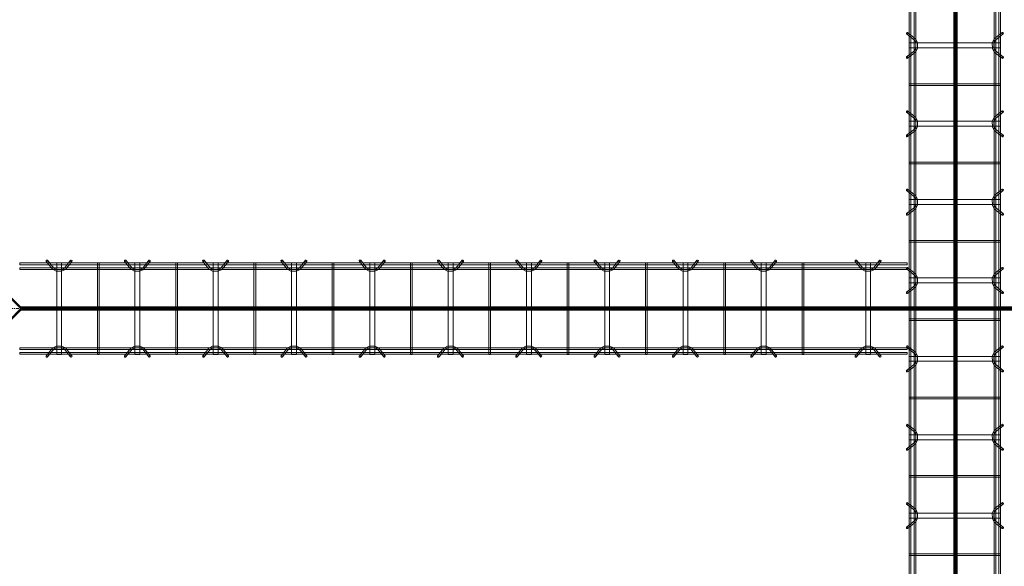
# Model space of a CAD drawing. Header units: inches. Extents: x -4136 to 1945, y -6639 to 12387.
# Tile 330 of 656: x -3134 to -2983, y 10428 to 10511. Entities that reach past the tile are written whole.
import ezdxf

# ---------------------------------------------------------------- set-up
doc = ezdxf.new("R2010")
doc.units = ezdxf.units.IN
doc.header["$MEASUREMENT"] = 0
doc.linetypes.add('Línea de rejilla', pattern=[0.875, 0.5, -0.125, 0.125, -0.125])
for name, color, linetype, lineweight in [('A-FLOR', 7, 'Continuous', 9), ('A-GENM', 7, 'Continuous', 9), ('S-BEAM', 7, 'Continuous', 9), ('S-GRID', 7, 'Continuous', 9)]:
    doc.layers.add(name, color=color, linetype=linetype, lineweight=lineweight)

# ---------------------------------------------------------------- blocks, each defined once
blk = doc.blocks.new('Dowel bar assembly - Dowel bar assembly-669756-SLAB ON GROUND JOINTS')
at = {"layer": 'S-BEAM', "color": 253, "true_color": 0xaaaaaa}
for p, q in [((2175, 1.98), (0, 1.98)), ((0, 1.72), (2175, 1.72)), ((527.87, 1.99), (527.87, -12.01)), ((528.13, 1.99), (527.87, 1.99)), ((527.87, 1.99), (528.13, 1.99)), ((528.13, -12.01), (528.13, 1.99)), ((532.02, 2.23), (532.97, 1.03)), ((533.18, 1.19), (532.23, 2.39)), ((533.62, 1.99), (533.62, -12.01)), ((534.38, 1.99), (533.62, 1.99)), ((533.62, 1.99), (534.38, 1.99)), ((534.38, -12.01), (534.38, 1.99)), ((535.76, 2.39), (534.81, 1.19)), ((535.01, 1.03), (535.96, 2.23)), ((539.87, 1.99), (539.87, -12.01)), ((540.13, 1.99), (539.87, 1.99)), ((539.87, 1.99), (540.13, 1.99)), ((540.13, -12.01), (540.13, 1.99)), ((544.02, 2.23), (544.97, 1.03)), ((545.18, 1.19), (544.23, 2.39)), ((545.62, 1.99), (545.62, -12.01)), ((546.38, 1.99), (545.62, 1.99)), ((545.62, 1.99), (546.38, 1.99)), ((546.38, -12.01), (546.38, 1.99)), ((547.76, 2.39), (546.81, 1.19)), ((547.01, 1.03), (547.96, 2.23)), ((551.87, 1.99), (551.87, -12.01)), ((552.13, 1.99), (551.87, 1.99)), ((551.87, 1.99), (552.13, 1.99)), ((552.13, -12.01), (552.13, 1.99)), ((556.02, 2.23), (556.97, 1.03)), ((557.18, 1.19), (556.23, 2.39)), ((557.62, 1.99), (557.62, -12.01)), ((558.38, 1.99), (557.62, 1.99)), ((557.62, 1.99), (558.38, 1.99)), ((558.38, -12.01), (558.38, 1.99)), ((559.76, 2.39), (558.81, 1.19)), ((559.01, 1.03), (559.96, 2.23)), ((563.87, 1.99), (563.87, -12.01)), ((564.13, 1.99), (563.87, 1.99)), ((563.87, 1.99), (564.13, 1.99)), ((564.13, -12.01), (564.13, 1.99)), ((568.02, 2.23), (568.97, 1.03)), ((569.18, 1.19), (568.23, 2.39)), ((569.62, 1.99), (569.62, -12.01)), ((570.38, 1.99), (569.62, 1.99)), ((569.62, 1.99), (570.38, 1.99)), ((570.38, -12.01), (570.38, 1.99)), ((571.76, 2.39), (570.81, 1.19)), ((571.01, 1.03), (571.96, 2.23)), ((575.87, 1.99), (575.87, -12.01)), ((576.13, 1.99), (575.87, 1.99)), ((575.87, 1.99), (576.13, 1.99)), ((576.13, -12.01), (576.13, 1.99)), ((580.02, 2.23), (580.97, 1.03)), ((581.18, 1.19), (580.23, 2.39)), ((581.62, 1.99), (581.62, -12.01)), ((582.38, 1.99), (581.62, 1.99)), ((581.62, 1.99), (582.38, 1.99)), ((582.38, -12.01), (582.38, 1.99)), ((583.76, 2.39), (582.81, 1.19)), ((583.01, 1.03), (583.96, 2.23)), ((587.87, 1.99), (587.87, -12.01)), ((588.13, 1.99), (587.87, 1.99)), ((587.87, 1.99), (588.13, 1.99)), ((588.13, -12.01), (588.13, 1.99)), ((592.02, 2.23), (592.97, 1.03)), ((593.18, 1.19), (592.23, 2.39)), ((593.62, 1.99), (593.62, -12.01)), ((594.38, 1.99), (593.62, 1.99)), ((593.62, 1.99), (594.38, 1.99)), ((594.38, -12.01), (594.38, 1.99)), ((595.76, 2.39), (594.81, 1.19)), ((595.01, 1.03), (595.96, 2.23)), ((599.87, 1.99), (599.87, -12.01)), ((600.13, 1.99), (599.87, 1.99)), ((599.87, 1.99), (600.13, 1.99)), ((600.13, -12.01), (600.13, 1.99)), ((604.02, 2.23), (604.97, 1.03)), ((605.18, 1.19), (604.23, 2.39)), ((605.62, 1.99), (605.62, -12.01)), ((606.38, 1.99), (605.62, 1.99)), ((605.62, 1.99), (606.38, 1.99)), ((606.38, -12.01), (606.38, 1.99)), ((607.76, 2.39), (606.81, 1.19)), ((607.01, 1.03), (607.96, 2.23)), ((2175, 1.25), (0, 1.25)), ((0, 0.99), (2175, 0.99)), ((2175, -11.01), (0, -11.01)), ((0, -11.27), (2175, -11.27)), ((2175, -11.74), (0, -11.74)), ((0, -12), (2175, -12)), ((528.13, -12.01), (527.87, -12.01)), ((527.87, -12.01), (528.13, -12.01)), ((532.97, -11.05), (532.02, -12.25)), ((532.23, -12.41), (533.18, -11.21)), ((534.38, -12.01), (533.62, -12.01)), ((533.62, -12.01), (534.38, -12.01)), ((534.81, -11.21), (535.76, -12.41)), ((535.96, -12.25), (535.01, -11.05)), ((540.13, -12.01), (539.87, -12.01)), ((539.87, -12.01), (540.13, -12.01)), ((544.97, -11.05), (544.02, -12.25)), ((544.23, -12.41), (545.18, -11.21)), ((546.38, -12.01), (545.62, -12.01)), ((545.62, -12.01), (546.38, -12.01)), ((546.81, -11.21), (547.76, -12.41)), ((547.96, -12.25), (547.01, -11.05)), ((552.13, -12.01), (551.87, -12.01)), ((551.87, -12.01), (552.13, -12.01)), ((556.97, -11.05), (556.02, -12.25)), ((556.23, -12.41), (557.18, -11.21)), ((558.38, -12.01), (557.62, -12.01)), ((557.62, -12.01), (558.38, -12.01)), ((558.81, -11.21), (559.76, -12.41)), ((559.96, -12.25), (559.01, -11.05)), ((564.13, -12.01), (563.87, -12.01)), ((563.87, -12.01), (564.13, -12.01)), ((568.97, -11.05), (568.02, -12.25)), ((568.23, -12.41), (569.18, -11.21)), ((570.38, -12.01), (569.62, -12.01)), ((569.62, -12.01), (570.38, -12.01)), ((570.81, -11.21), (571.76, -12.41)), ((571.96, -12.25), (571.01, -11.05)), ((576.13, -12.01), (575.87, -12.01)), ((575.87, -12.01), (576.13, -12.01)), ((580.97, -11.05), (580.02, -12.25)), ((580.23, -12.41), (581.18, -11.21)), ((582.38, -12.01), (581.62, -12.01)), ((581.62, -12.01), (582.38, -12.01)), ((582.81, -11.21), (583.76, -12.41)), ((583.96, -12.25), (583.01, -11.05)), ((588.13, -12.01), (587.87, -12.01)), ((587.87, -12.01), (588.13, -12.01)), ((592.97, -11.05), (592.02, -12.25)), ((592.23, -12.41), (593.18, -11.21)), ((594.38, -12.01), (593.62, -12.01)), ((593.62, -12.01), (594.38, -12.01)), ((594.81, -11.21), (595.76, -12.41)), ((595.96, -12.25), (595.01, -11.05)), ((600.13, -12.01), (599.87, -12.01)), ((599.87, -12.01), (600.13, -12.01)), ((604.97, -11.05), (604.02, -12.25)), ((604.23, -12.41), (605.18, -11.21)), ((606.38, -12.01), (605.62, -12.01)), ((605.62, -12.01), (606.38, -12.01)), ((606.81, -11.21), (607.76, -12.41)), ((607.96, -12.25), (607.01, -11.05))]:
    blk.add_line(p, q, dxfattribs=at)
at = {"layer": 'S-BEAM', "color": 253, "true_color": 0xaaaaaa, "flags": 128}
for points in [[(532.97, 1.03), (533.53, 0.73), (534.39, 0.72), (534.97, 0.99), (535.01, 1.03)], [(533.18, 1.19), (533.62, 0.97), (534.38, 0.98), (534.81, 1.19)], [(544.97, 1.03), (545.53, 0.73), (546.39, 0.72), (546.97, 0.99), (547.01, 1.03)], [(545.18, 1.19), (545.62, 0.97), (546.38, 0.98), (546.81, 1.19)], [(556.97, 1.03), (557.53, 0.73), (558.39, 0.72), (558.97, 0.99), (559.01, 1.03)], [(557.18, 1.19), (557.62, 0.97), (558.38, 0.98), (558.81, 1.19)], [(568.97, 1.03), (569.53, 0.73), (570.39, 0.72), (570.97, 0.99), (571.01, 1.03)], [(569.18, 1.19), (569.62, 0.97), (570.38, 0.98), (570.81, 1.19)], [(580.97, 1.03), (581.53, 0.73), (582.39, 0.72), (582.97, 0.99), (583.01, 1.03)], [(581.18, 1.19), (581.62, 0.97), (582.38, 0.98), (582.81, 1.19)], [(592.97, 1.03), (593.53, 0.73), (594.39, 0.72), (594.97, 0.99), (595.01, 1.03)], [(593.18, 1.19), (593.62, 0.97), (594.38, 0.98), (594.81, 1.19)], [(604.97, 1.03), (605.53, 0.73), (606.39, 0.72), (606.97, 0.99), (607.01, 1.03)], [(605.18, 1.19), (605.62, 0.97), (606.38, 0.98), (606.81, 1.19)], [(532.97, -11.05), (533.53, -10.75), (534.39, -10.74), (534.97, -11.01), (535.01, -11.05)], [(533.18, -11.21), (533.62, -10.99), (534.38, -11), (534.81, -11.21)], [(544.97, -11.05), (545.53, -10.75), (546.39, -10.74), (546.97, -11.01), (547.01, -11.05)], [(545.18, -11.21), (545.62, -10.99), (546.38, -11), (546.81, -11.21)], [(556.97, -11.05), (557.53, -10.75), (558.39, -10.74), (558.97, -11.01), (559.01, -11.05)], [(557.18, -11.21), (557.62, -10.99), (558.38, -11), (558.81, -11.21)], [(568.97, -11.05), (569.53, -10.75), (570.39, -10.74), (570.97, -11.01), (571.01, -11.05)], [(569.18, -11.21), (569.62, -10.99), (570.38, -11), (570.81, -11.21)], [(580.97, -11.05), (581.53, -10.75), (582.39, -10.74), (582.97, -11.01), (583.01, -11.05)], [(581.18, -11.21), (581.62, -10.99), (582.38, -11), (582.81, -11.21)], [(592.97, -11.05), (593.53, -10.75), (594.39, -10.74), (594.97, -11.01), (595.01, -11.05)], [(593.18, -11.21), (593.62, -10.99), (594.38, -11), (594.81, -11.21)], [(604.97, -11.05), (605.53, -10.75), (606.39, -10.74), (606.97, -11.01), (607.01, -11.05)], [(605.18, -11.21), (605.62, -10.99), (606.38, -11), (606.81, -11.21)]]:
    blk.add_lwpolyline(points, dxfattribs=at)
at = {"layer": 'S-BEAM', "color": 253, "true_color": 0xaaaaaa}
for centre, major_axis, start_param, end_param in [((532.12, 2.31), (0.101, 0.08), 5.709265, 8.850858), ((532.12, 2.31), (0.101, 0.08), 2.567673, 5.709265), ((535.86, 2.31), (-0.101, 0.08), 3.715513, 6.857105), ((535.86, 2.31), (-0.101, 0.08), 0.57392, 3.715513), ((544.12, 2.31), (0.101, 0.08), 5.709265, 8.850858), ((544.12, 2.31), (0.101, 0.08), 2.567673, 5.709265), ((547.86, 2.31), (-0.101, 0.08), 3.715513, 6.857105), ((547.86, 2.31), (-0.101, 0.08), 0.57392, 3.715513), ((556.12, 2.31), (0.101, 0.08), 5.709265, 8.850858), ((556.12, 2.31), (0.101, 0.08), 2.567673, 5.709265), ((559.86, 2.31), (-0.101, 0.08), 3.715513, 6.857105), ((559.86, 2.31), (-0.101, 0.08), 0.57392, 3.715513), ((568.12, 2.31), (0.101, 0.08), 5.709265, 8.850858), ((568.12, 2.31), (0.101, 0.08), 2.567673, 5.709265), ((571.86, 2.31), (-0.101, 0.08), 3.715513, 6.857105), ((571.86, 2.31), (-0.101, 0.08), 0.57392, 3.715513), ((580.12, 2.31), (0.101, 0.08), 5.709265, 8.850858), ((580.12, 2.31), (0.101, 0.08), 2.567673, 5.709265), ((583.86, 2.31), (-0.101, 0.08), 3.715513, 6.857105), ((583.86, 2.31), (-0.101, 0.08), 0.57392, 3.715513), ((592.12, 2.31), (0.101, 0.08), 5.709265, 8.850858), ((592.12, 2.31), (0.101, 0.08), 2.567673, 5.709265), ((595.86, 2.31), (-0.101, 0.08), 3.715513, 6.857105), ((595.86, 2.31), (-0.101, 0.08), 0.57392, 3.715513), ((604.12, 2.31), (0.101, 0.08), 5.709265, 8.850858), ((604.12, 2.31), (0.101, 0.08), 2.567673, 5.709265), ((607.86, 2.31), (-0.101, 0.08), 3.715513, 6.857105), ((607.86, 2.31), (-0.101, 0.08), 0.57392, 3.715513), ((532.12, -12.33), (-0.101, 0.08), 3.715513, 6.857105), ((532.12, -12.33), (-0.101, 0.08), 0.57392, 3.715513), ((535.86, -12.33), (0.101, 0.08), 5.709265, 8.850858), ((535.86, -12.33), (0.101, 0.08), 2.567673, 5.709265), ((544.12, -12.33), (-0.101, 0.08), 3.715513, 6.857105), ((544.12, -12.33), (-0.101, 0.08), 0.57392, 3.715513), ((547.86, -12.33), (0.101, 0.08), 5.709265, 8.850858), ((547.86, -12.33), (0.101, 0.08), 2.567673, 5.709265), ((556.12, -12.33), (-0.101, 0.08), 3.715513, 6.857105), ((556.12, -12.33), (-0.101, 0.08), 0.57392, 3.715513), ((559.86, -12.33), (0.101, 0.08), 5.709265, 8.850858), ((559.86, -12.33), (0.101, 0.08), 2.567673, 5.709265), ((568.12, -12.33), (-0.101, 0.08), 3.715513, 6.857105), ((568.12, -12.33), (-0.101, 0.08), 0.57392, 3.715513), ((571.86, -12.33), (0.101, 0.08), 5.709265, 8.850858), ((571.86, -12.33), (0.101, 0.08), 2.567673, 5.709265), ((580.12, -12.33), (-0.101, 0.08), 3.715513, 6.857105), ((580.12, -12.33), (-0.101, 0.08), 0.57392, 3.715513), ((583.86, -12.33), (0.101, 0.08), 5.709265, 8.850858), ((583.86, -12.33), (0.101, 0.08), 2.567673, 5.709265), ((592.12, -12.33), (-0.101, 0.08), 3.715513, 6.857105), ((592.12, -12.33), (-0.101, 0.08), 0.57392, 3.715513), ((595.86, -12.33), (0.101, 0.08), 5.709265, 8.850858), ((595.86, -12.33), (0.101, 0.08), 2.567673, 5.709265), ((604.12, -12.33), (-0.101, 0.08), 3.715513, 6.857105), ((604.12, -12.33), (-0.101, 0.08), 0.57392, 3.715513), ((607.86, -12.33), (0.101, 0.08), 5.709265, 8.850858), ((607.86, -12.33), (0.101, 0.08), 2.567673, 5.709265)]:
    blk.add_ellipse(centre, major_axis=major_axis, ratio=0.816528, start_param=start_param, end_param=end_param, dxfattribs=at)
blk = doc.blocks.new('Dowel bar assembly - Dowel bar assembly-672828-SLAB ON GROUND JOINTS')
at = {"layer": 'S-BEAM', "color": 253, "true_color": 0xaaaaaa}
for p, q in [((136, 1.98), (0, 1.98)), ((0, 1.98), (0, 1.72)), ((0, 1.72), (0, 1.98)), ((0, 1.72), (136, 1.72)), ((4.02, 2.23), (4.97, 1.03)), ((5.18, 1.19), (4.23, 2.39)), ((5.63, 1.99), (5.63, -12.01)), ((6.38, 1.99), (5.63, 1.99)), ((5.63, 1.99), (6.38, 1.99)), ((6.38, -12.01), (6.38, 1.99)), ((7.76, 2.39), (6.81, 1.19)), ((7.01, 1.03), (7.96, 2.23)), ((11.87, 1.99), (11.87, -12.01)), ((12.13, 1.99), (11.87, 1.99)), ((11.87, 1.99), (12.13, 1.99)), ((12.13, -12.01), (12.13, 1.99)), ((16.02, 2.23), (16.97, 1.03)), ((17.18, 1.19), (16.23, 2.39)), ((17.63, 1.99), (17.63, -12.01)), ((18.38, 1.99), (17.63, 1.99)), ((17.63, 1.99), (18.38, 1.99)), ((18.38, -12.01), (18.38, 1.99)), ((19.76, 2.39), (18.81, 1.19)), ((19.01, 1.03), (19.96, 2.23)), ((23.87, 1.99), (23.87, -12.01)), ((24.13, 1.99), (23.87, 1.99)), ((23.87, 1.99), (24.13, 1.99)), ((24.13, -12.01), (24.13, 1.99)), ((28.02, 2.23), (28.97, 1.03)), ((29.18, 1.19), (28.23, 2.39)), ((29.63, 1.99), (29.63, -12.01)), ((30.38, 1.99), (29.63, 1.99)), ((29.63, 1.99), (30.38, 1.99)), ((30.38, -12.01), (30.38, 1.99)), ((31.76, 2.39), (30.81, 1.19)), ((31.01, 1.03), (31.96, 2.23)), ((35.87, 1.99), (35.87, -12.01)), ((36.13, 1.99), (35.87, 1.99)), ((35.87, 1.99), (36.13, 1.99)), ((36.13, -12.01), (36.13, 1.99)), ((40.02, 2.23), (40.97, 1.03)), ((41.18, 1.19), (40.23, 2.39)), ((41.63, 1.99), (41.63, -12.01)), ((42.38, 1.99), (41.63, 1.99)), ((41.63, 1.99), (42.38, 1.99)), ((42.38, -12.01), (42.38, 1.99)), ((43.76, 2.39), (42.81, 1.19)), ((43.01, 1.03), (43.96, 2.23)), ((47.87, 1.99), (47.87, -12.01)), ((48.13, 1.99), (47.87, 1.99)), ((47.87, 1.99), (48.13, 1.99)), ((48.13, -12.01), (48.13, 1.99)), ((52.02, 2.23), (52.97, 1.03)), ((53.18, 1.19), (52.23, 2.39)), ((53.63, 1.99), (53.63, -12.01)), ((54.38, 1.99), (53.63, 1.99)), ((53.63, 1.99), (54.38, 1.99)), ((54.38, -12.01), (54.38, 1.99)), ((55.76, 2.39), (54.81, 1.19)), ((55.01, 1.03), (55.96, 2.23)), ((59.87, 1.99), (59.87, -12.01)), ((60.13, 1.99), (59.87, 1.99)), ((59.87, 1.99), (60.13, 1.99)), ((60.13, -12.01), (60.13, 1.99)), ((64.02, 2.23), (64.97, 1.03)), ((65.18, 1.19), (64.23, 2.39)), ((65.63, 1.99), (65.63, -12.01)), ((66.38, 1.99), (65.63, 1.99)), ((65.63, 1.99), (66.38, 1.99)), ((66.38, -12.01), (66.38, 1.99)), ((67.76, 2.39), (66.81, 1.19)), ((67.01, 1.03), (67.96, 2.23)), ((71.87, 1.99), (71.87, -12.01)), ((72.13, 1.99), (71.87, 1.99)), ((71.87, 1.99), (72.13, 1.99)), ((72.13, -12.01), (72.13, 1.99)), ((76.02, 2.23), (76.97, 1.03)), ((77.18, 1.19), (76.23, 2.39)), ((77.63, 1.99), (77.63, -12.01)), ((78.38, 1.99), (77.63, 1.99)), ((77.63, 1.99), (78.38, 1.99)), ((78.38, -12.01), (78.38, 1.99)), ((79.76, 2.39), (78.81, 1.19)), ((79.01, 1.03), (79.96, 2.23)), ((83.87, 1.99), (83.87, -12.01)), ((84.13, 1.99), (83.87, 1.99)), ((83.87, 1.99), (84.13, 1.99)), ((84.13, -12.01), (84.13, 1.99)), ((88.02, 2.23), (88.97, 1.03)), ((89.18, 1.19), (88.23, 2.39)), ((89.63, 1.99), (89.63, -12.01)), ((90.38, 1.99), (89.63, 1.99)), ((89.63, 1.99), (90.38, 1.99)), ((90.38, -12.01), (90.38, 1.99)), ((91.76, 2.39), (90.81, 1.19)), ((91.01, 1.03), (91.96, 2.23)), ((95.87, 1.99), (95.87, -12.01)), ((96.13, 1.99), (95.87, 1.99)), ((95.87, 1.99), (96.13, 1.99)), ((96.13, -12.01), (96.13, 1.99)), ((100.02, 2.23), (100.97, 1.03)), ((101.18, 1.19), (100.23, 2.39)), ((101.63, 1.99), (101.63, -12.01)), ((102.38, 1.99), (101.63, 1.99)), ((101.63, 1.99), (102.38, 1.99)), ((102.38, -12.01), (102.38, 1.99)), ((103.76, 2.39), (102.81, 1.19)), ((103.01, 1.03), (103.96, 2.23)), ((107.87, 1.99), (107.87, -12.01)), ((108.13, 1.99), (107.87, 1.99)), ((107.87, 1.99), (108.13, 1.99)), ((108.13, -12.01), (108.13, 1.99)), ((112.02, 2.23), (112.97, 1.03)), ((113.18, 1.19), (112.23, 2.39)), ((113.63, 1.99), (113.63, -12.01)), ((114.38, 1.99), (113.63, 1.99)), ((113.63, 1.99), (114.38, 1.99)), ((114.38, -12.01), (114.38, 1.99)), ((115.76, 2.39), (114.81, 1.19)), ((115.01, 1.03), (115.96, 2.23)), ((119.87, 1.99), (119.87, -12.01)), ((120.13, 1.99), (119.87, 1.99)), ((119.87, 1.99), (120.13, 1.99)), ((120.13, -12.01), (120.13, 1.99)), ((128.02, 2.23), (128.97, 1.03)), ((129.18, 1.19), (128.23, 2.39)), ((129.63, 1.99), (129.63, -12.01)), ((130.38, 1.99), (129.63, 1.99)), ((129.63, 1.99), (130.38, 1.99)), ((130.38, -12.01), (130.38, 1.99)), ((131.76, 2.39), (130.81, 1.19)), ((131.01, 1.03), (131.96, 2.23)), ((136, 1.98), (136, 1.72)), ((136, 1.72), (136, 1.98)), ((136, 1.25), (0, 1.25)), ((0, 0.99), (0, 1.25)), ((0, 1.25), (0, 0.99)), ((0, 0.99), (136, 0.99)), ((136, 0.99), (136, 1.25)), ((136, 1.25), (136, 0.99)), ((136, -11.01), (0, -11.01)), ((0, -11.27), (0, -11.01)), ((0, -11.01), (0, -11.27)), ((0, -11.27), (136, -11.27)), ((136, -11.74), (0, -11.74)), ((0, -12), (0, -11.74)), ((0, -11.74), (0, -12)), ((0, -12), (136, -12)), ((4.97, -11.05), (4.02, -12.25)), ((4.23, -12.41), (5.18, -11.21)), ((6.38, -12.01), (5.63, -12.01)), ((5.63, -12.01), (6.38, -12.01)), ((6.81, -11.21), (7.76, -12.41)), ((7.96, -12.25), (7.01, -11.05)), ((12.13, -12.01), (11.87, -12.01)), ((11.87, -12.01), (12.13, -12.01)), ((16.97, -11.05), (16.02, -12.25)), ((16.23, -12.41), (17.18, -11.21)), ((18.38, -12.01), (17.63, -12.01)), ((17.63, -12.01), (18.38, -12.01)), ((18.81, -11.21), (19.76, -12.41)), ((19.96, -12.25), (19.01, -11.05)), ((24.13, -12.01), (23.87, -12.01)), ((23.87, -12.01), (24.13, -12.01)), ((28.97, -11.05), (28.02, -12.25)), ((28.23, -12.41), (29.18, -11.21)), ((30.38, -12.01), (29.63, -12.01)), ((29.63, -12.01), (30.38, -12.01)), ((30.81, -11.21), (31.76, -12.41)), ((31.96, -12.25), (31.01, -11.05)), ((36.13, -12.01), (35.87, -12.01)), ((35.87, -12.01), (36.13, -12.01)), ((40.97, -11.05), (40.02, -12.25)), ((40.23, -12.41), (41.18, -11.21)), ((42.38, -12.01), (41.63, -12.01)), ((41.63, -12.01), (42.38, -12.01)), ((42.81, -11.21), (43.76, -12.41)), ((43.96, -12.25), (43.01, -11.05)), ((48.13, -12.01), (47.87, -12.01)), ((47.87, -12.01), (48.13, -12.01)), ((52.97, -11.05), (52.02, -12.25)), ((52.23, -12.41), (53.18, -11.21)), ((54.38, -12.01), (53.63, -12.01)), ((53.63, -12.01), (54.38, -12.01)), ((54.81, -11.21), (55.76, -12.41)), ((55.96, -12.25), (55.01, -11.05)), ((60.13, -12.01), (59.87, -12.01)), ((59.87, -12.01), (60.13, -12.01)), ((64.97, -11.05), (64.02, -12.25)), ((64.23, -12.41), (65.18, -11.21)), ((66.38, -12.01), (65.63, -12.01)), ((65.63, -12.01), (66.38, -12.01)), ((66.81, -11.21), (67.76, -12.41)), ((67.96, -12.25), (67.01, -11.05)), ((72.13, -12.01), (71.87, -12.01)), ((71.87, -12.01), (72.13, -12.01)), ((76.97, -11.05), (76.02, -12.25)), ((76.23, -12.41), (77.18, -11.21)), ((78.38, -12.01), (77.63, -12.01)), ((77.63, -12.01), (78.38, -12.01)), ((78.81, -11.21), (79.76, -12.41)), ((79.96, -12.25), (79.01, -11.05)), ((84.13, -12.01), (83.87, -12.01)), ((83.87, -12.01), (84.13, -12.01)), ((88.97, -11.05), (88.02, -12.25)), ((88.23, -12.41), (89.18, -11.21)), ((90.38, -12.01), (89.63, -12.01)), ((89.63, -12.01), (90.38, -12.01)), ((90.81, -11.21), (91.76, -12.41)), ((91.96, -12.25), (91.01, -11.05)), ((96.13, -12.01), (95.87, -12.01)), ((95.87, -12.01), (96.13, -12.01)), ((100.97, -11.05), (100.02, -12.25)), ((100.23, -12.41), (101.18, -11.21)), ((102.38, -12.01), (101.63, -12.01)), ((101.63, -12.01), (102.38, -12.01)), ((102.81, -11.21), (103.76, -12.41)), ((103.96, -12.25), (103.01, -11.05)), ((108.13, -12.01), (107.87, -12.01)), ((107.87, -12.01), (108.13, -12.01)), ((112.97, -11.05), (112.02, -12.25)), ((112.23, -12.41), (113.18, -11.21)), ((114.38, -12.01), (113.63, -12.01)), ((113.63, -12.01), (114.38, -12.01)), ((114.81, -11.21), (115.76, -12.41)), ((115.96, -12.25), (115.01, -11.05)), ((120.13, -12.01), (119.87, -12.01)), ((119.87, -12.01), (120.13, -12.01)), ((128.97, -11.05), (128.02, -12.25)), ((128.23, -12.41), (129.18, -11.21)), ((130.38, -12.01), (129.63, -12.01)), ((129.63, -12.01), (130.38, -12.01)), ((130.81, -11.21), (131.76, -12.41)), ((131.96, -12.25), (131.01, -11.05)), ((136, -11.27), (136, -11.01)), ((136, -11.01), (136, -11.27)), ((136, -12), (136, -11.74)), ((136, -11.74), (136, -12))]:
    blk.add_line(p, q, dxfattribs=at)
at = {"layer": 'S-BEAM', "color": 253, "true_color": 0xaaaaaa, "flags": 128}
for points in [[(4.97, 1.03), (5.53, 0.73), (6.39, 0.72), (6.97, 0.99), (7.01, 1.03)], [(5.18, 1.19), (5.62, 0.97), (6.38, 0.98), (6.81, 1.19)], [(16.97, 1.03), (17.53, 0.73), (18.39, 0.72), (18.97, 0.99), (19.01, 1.03)], [(17.18, 1.19), (17.62, 0.97), (18.38, 0.98), (18.81, 1.19)], [(28.97, 1.03), (29.53, 0.73), (30.39, 0.72), (30.97, 0.99), (31.01, 1.03)], [(29.18, 1.19), (29.62, 0.97), (30.38, 0.98), (30.81, 1.19)], [(40.97, 1.03), (41.53, 0.73), (42.39, 0.72), (42.97, 0.99), (43.01, 1.03)], [(41.18, 1.19), (41.62, 0.97), (42.38, 0.98), (42.81, 1.19)], [(52.97, 1.03), (53.53, 0.73), (54.39, 0.72), (54.97, 0.99), (55.01, 1.03)], [(53.18, 1.19), (53.62, 0.97), (54.38, 0.98), (54.81, 1.19)], [(64.97, 1.03), (65.53, 0.73), (66.39, 0.72), (66.97, 0.99), (67.01, 1.03)], [(65.18, 1.19), (65.62, 0.97), (66.38, 0.98), (66.81, 1.19)], [(76.97, 1.03), (77.53, 0.73), (78.39, 0.72), (78.97, 0.99), (79.01, 1.03)], [(77.18, 1.19), (77.62, 0.97), (78.38, 0.98), (78.81, 1.19)], [(88.97, 1.03), (89.53, 0.73), (90.39, 0.72), (90.97, 0.99), (91.01, 1.03)], [(89.18, 1.19), (89.62, 0.97), (90.38, 0.98), (90.81, 1.19)], [(100.97, 1.03), (101.53, 0.73), (102.39, 0.72), (102.97, 0.99), (103.01, 1.03)], [(101.18, 1.19), (101.62, 0.97), (102.38, 0.98), (102.81, 1.19)], [(112.97, 1.03), (113.53, 0.73), (114.39, 0.72), (114.97, 0.99), (115.01, 1.03)], [(113.18, 1.19), (113.62, 0.97), (114.38, 0.98), (114.81, 1.19)], [(128.97, 1.03), (129.53, 0.73), (130.39, 0.72), (130.97, 0.99), (131.01, 1.03)], [(129.18, 1.19), (129.62, 0.97), (130.38, 0.98), (130.81, 1.19)], [(4.97, -11.05), (5.53, -10.75), (6.39, -10.74), (6.97, -11.01), (7.01, -11.05)], [(5.18, -11.21), (5.62, -10.99), (6.38, -11), (6.81, -11.21)], [(16.97, -11.05), (17.53, -10.75), (18.39, -10.74), (18.97, -11.01), (19.01, -11.05)], [(17.18, -11.21), (17.62, -10.99), (18.38, -11), (18.81, -11.21)], [(28.97, -11.05), (29.53, -10.75), (30.39, -10.74), (30.97, -11.01), (31.01, -11.05)], [(29.18, -11.21), (29.62, -10.99), (30.38, -11), (30.81, -11.21)], [(40.97, -11.05), (41.53, -10.75), (42.39, -10.74), (42.97, -11.01), (43.01, -11.05)], [(41.18, -11.21), (41.62, -10.99), (42.38, -11), (42.81, -11.21)], [(52.97, -11.05), (53.53, -10.75), (54.39, -10.74), (54.97, -11.01), (55.01, -11.05)], [(53.18, -11.21), (53.62, -10.99), (54.38, -11), (54.81, -11.21)], [(64.97, -11.05), (65.53, -10.75), (66.39, -10.74), (66.97, -11.01), (67.01, -11.05)], [(65.18, -11.21), (65.62, -10.99), (66.38, -11), (66.81, -11.21)], [(76.97, -11.05), (77.53, -10.75), (78.39, -10.74), (78.97, -11.01), (79.01, -11.05)], [(77.18, -11.21), (77.62, -10.99), (78.38, -11), (78.81, -11.21)], [(88.97, -11.05), (89.53, -10.75), (90.39, -10.74), (90.97, -11.01), (91.01, -11.05)], [(89.18, -11.21), (89.62, -10.99), (90.38, -11), (90.81, -11.21)], [(100.97, -11.05), (101.53, -10.75), (102.39, -10.74), (102.97, -11.01), (103.01, -11.05)], [(101.18, -11.21), (101.62, -10.99), (102.38, -11), (102.81, -11.21)], [(112.97, -11.05), (113.53, -10.75), (114.39, -10.74), (114.97, -11.01), (115.01, -11.05)], [(113.18, -11.21), (113.62, -10.99), (114.38, -11), (114.81, -11.21)], [(128.97, -11.05), (129.53, -10.75), (130.39, -10.74), (130.97, -11.01), (131.01, -11.05)], [(129.18, -11.21), (129.62, -10.99), (130.38, -11), (130.81, -11.21)]]:
    blk.add_lwpolyline(points, dxfattribs=at)
at = {"layer": 'S-BEAM', "color": 253, "true_color": 0xaaaaaa}
for centre, major_axis, start_param, end_param in [((4.12, 2.31), (0.101, 0.08), 5.709265, 8.850858), ((4.12, 2.31), (0.101, 0.08), 2.567673, 5.709265), ((7.86, 2.31), (-0.101, 0.08), 3.715513, 6.857105), ((7.86, 2.31), (-0.101, 0.08), 0.57392, 3.715513), ((16.12, 2.31), (0.101, 0.08), 5.709265, 8.850858), ((16.12, 2.31), (0.101, 0.08), 2.567673, 5.709265), ((19.86, 2.31), (-0.101, 0.08), 3.715513, 6.857105), ((19.86, 2.31), (-0.101, 0.08), 0.57392, 3.715513), ((28.12, 2.31), (0.101, 0.08), 5.709265, 8.850858), ((28.12, 2.31), (0.101, 0.08), 2.567673, 5.709265), ((31.86, 2.31), (-0.101, 0.08), 3.715513, 6.857105), ((31.86, 2.31), (-0.101, 0.08), 0.57392, 3.715513), ((40.12, 2.31), (0.101, 0.08), 5.709265, 8.850858), ((40.12, 2.31), (0.101, 0.08), 2.567673, 5.709265), ((43.86, 2.31), (-0.101, 0.08), 3.715513, 6.857105), ((43.86, 2.31), (-0.101, 0.08), 0.57392, 3.715513), ((52.12, 2.31), (0.101, 0.08), 5.709265, 8.850858), ((52.12, 2.31), (0.101, 0.08), 2.567673, 5.709265), ((55.86, 2.31), (-0.101, 0.08), 3.715513, 6.857105), ((55.86, 2.31), (-0.101, 0.08), 0.57392, 3.715513), ((64.12, 2.31), (0.101, 0.08), 5.709265, 8.850858), ((64.12, 2.31), (0.101, 0.08), 2.567673, 5.709265), ((67.86, 2.31), (-0.101, 0.08), 3.715513, 6.857105), ((67.86, 2.31), (-0.101, 0.08), 0.57392, 3.715513), ((76.12, 2.31), (0.101, 0.08), 5.709265, 8.850858), ((76.12, 2.31), (0.101, 0.08), 2.567673, 5.709265), ((79.86, 2.31), (-0.101, 0.08), 3.715513, 6.857105), ((79.86, 2.31), (-0.101, 0.08), 0.57392, 3.715513), ((88.12, 2.31), (0.101, 0.08), 5.709265, 8.850858), ((88.12, 2.31), (0.101, 0.08), 2.567673, 5.709265), ((91.86, 2.31), (-0.101, 0.08), 3.715513, 6.857105), ((91.86, 2.31), (-0.101, 0.08), 0.57392, 3.715513), ((100.12, 2.31), (0.101, 0.08), 5.709265, 8.850858), ((100.12, 2.31), (0.101, 0.08), 2.567673, 5.709265), ((103.86, 2.31), (-0.101, 0.08), 3.715513, 6.857105), ((103.86, 2.31), (-0.101, 0.08), 0.57392, 3.715513), ((112.12, 2.31), (0.101, 0.08), 5.709265, 8.850858), ((112.12, 2.31), (0.101, 0.08), 2.567673, 5.709265), ((115.86, 2.31), (-0.101, 0.08), 3.715513, 6.857105), ((115.86, 2.31), (-0.101, 0.08), 0.57392, 3.715513), ((128.12, 2.31), (0.101, 0.08), 5.709265, 8.850858), ((128.12, 2.31), (0.101, 0.08), 2.567673, 5.709265), ((131.86, 2.31), (-0.101, 0.08), 3.715513, 6.857105), ((131.86, 2.31), (-0.101, 0.08), 0.57392, 3.715513), ((4.12, -12.33), (-0.101, 0.08), 3.715513, 6.857105), ((4.12, -12.33), (-0.101, 0.08), 0.57392, 3.715513), ((7.86, -12.33), (0.101, 0.08), 5.709265, 8.850858), ((7.86, -12.33), (0.101, 0.08), 2.567673, 5.709265), ((16.12, -12.33), (-0.101, 0.08), 3.715513, 6.857105), ((16.12, -12.33), (-0.101, 0.08), 0.57392, 3.715513), ((19.86, -12.33), (0.101, 0.08), 5.709265, 8.850858), ((19.86, -12.33), (0.101, 0.08), 2.567673, 5.709265), ((28.12, -12.33), (-0.101, 0.08), 3.715513, 6.857105), ((28.12, -12.33), (-0.101, 0.08), 0.57392, 3.715513), ((31.86, -12.33), (0.101, 0.08), 5.709265, 8.850858), ((31.86, -12.33), (0.101, 0.08), 2.567673, 5.709265), ((40.12, -12.33), (-0.101, 0.08), 3.715513, 6.857105), ((40.12, -12.33), (-0.101, 0.08), 0.57392, 3.715513), ((43.86, -12.33), (0.101, 0.08), 5.709265, 8.850858), ((43.86, -12.33), (0.101, 0.08), 2.567673, 5.709265), ((52.12, -12.33), (-0.101, 0.08), 3.715513, 6.857105), ((52.12, -12.33), (-0.101, 0.08), 0.57392, 3.715513), ((55.86, -12.33), (0.101, 0.08), 5.709265, 8.850858), ((55.86, -12.33), (0.101, 0.08), 2.567673, 5.709265), ((64.12, -12.33), (-0.101, 0.08), 3.715513, 6.857105), ((64.12, -12.33), (-0.101, 0.08), 0.57392, 3.715513), ((67.86, -12.33), (0.101, 0.08), 5.709265, 8.850858), ((67.86, -12.33), (0.101, 0.08), 2.567673, 5.709265), ((76.12, -12.33), (-0.101, 0.08), 3.715513, 6.857105), ((76.12, -12.33), (-0.101, 0.08), 0.57392, 3.715513), ((79.86, -12.33), (0.101, 0.08), 5.709265, 8.850858), ((79.86, -12.33), (0.101, 0.08), 2.567673, 5.709265), ((88.12, -12.33), (-0.101, 0.08), 3.715513, 6.857105), ((88.12, -12.33), (-0.101, 0.08), 0.57392, 3.715513), ((91.86, -12.33), (0.101, 0.08), 5.709265, 8.850858), ((91.86, -12.33), (0.101, 0.08), 2.567673, 5.709265), ((100.12, -12.33), (-0.101, 0.08), 3.715513, 6.857105), ((100.12, -12.33), (-0.101, 0.08), 0.57392, 3.715513), ((103.86, -12.33), (0.101, 0.08), 5.709265, 8.850858), ((103.86, -12.33), (0.101, 0.08), 2.567673, 5.709265), ((112.12, -12.33), (-0.101, 0.08), 3.715513, 6.857105), ((112.12, -12.33), (-0.101, 0.08), 0.57392, 3.715513), ((115.86, -12.33), (0.101, 0.08), 5.709265, 8.850858), ((115.86, -12.33), (0.101, 0.08), 2.567673, 5.709265), ((128.12, -12.33), (-0.101, 0.08), 3.715513, 6.857105), ((128.12, -12.33), (-0.101, 0.08), 0.57392, 3.715513), ((131.86, -12.33), (0.101, 0.08), 5.709265, 8.850858), ((131.86, -12.33), (0.101, 0.08), 2.567673, 5.709265)]:
    blk.add_ellipse(centre, major_axis=major_axis, ratio=0.816528, start_param=start_param, end_param=end_param, dxfattribs=at)

msp = doc.modelspace()

# ---------------------------------------------------------------- hatches: boundary and pattern name
at = {"layer": 'A-GENM', "true_color": 0x0000ff}
for points in [[(-2990.65717, 12077.1894), (-2990.65717, 12076.83507), (-2990.65717, 9901.50436), (-2990.65717, 9901.1894), (-2991.08036, 9901.1894), (-2991.08036, 9901.50436), (-2991.08036, 12076.83507), (-2991.08036, 12077.1894)], [(-2991.02059, 9901.1894), (-2991.02059, 9901.50436), (-2991.02059, 12076.83507), (-2991.02059, 12077.1894), (-2990.62689, 12077.1894), (-2990.62689, 12076.83507), (-2990.62689, 9901.50436), (-2990.62689, 9901.1894)], [(-2990.65869, 12077.1894), (-2990.65869, 12076.83507), (-2990.65869, 9901.50436), (-2990.65869, 9901.1894), (-2991.00273, 9901.1894), (-2991.00273, 9901.50436), (-2991.00273, 12076.83507), (-2991.00273, 12077.1894)], [(-2990.57181, 12077.1894), (-2990.57181, 12076.83507), (-2990.57181, 9901.50436), (-2990.57181, 9901.1894), (-2990.99348, 9901.1894), (-2990.99348, 9901.50436), (-2990.99348, 12076.83507), (-2990.99348, 12077.1894)], [(-2990.7803, 12077.1894), (-2990.7803, 12076.83507), (-2990.7803, 9901.50436), (-2990.7803, 9901.1894), (-2990.86718, 9901.1894), (-2990.86718, 9901.50436), (-2990.86718, 12076.83507), (-2990.86718, 12077.1894)], [(-2990.57029, 12077.1894), (-2990.57029, 12076.83507), (-2990.57029, 9901.50436), (-2990.57029, 9901.1894), (-2990.7803, 9901.1894), (-2990.7803, 9901.50436), (-2990.7803, 12076.83507), (-2990.7803, 12077.1894)], [(-2847.53246, 10466.93277), (-3134.11501, 10466.93277), (-3133.85839, 10467.1894), (-3134.02496, 10467.35597), (-2847.62252, 10467.35597), (-2847.78909, 10467.1894)], [(-2847.74565, 10467.23284), (-3133.90183, 10467.23284), (-3134.11184, 10467.44285), (-2847.53564, 10467.44285)], [(-2847.61934, 10467.01965), (-3134.02813, 10467.01965), (-3133.85839, 10467.1894), (-3134.11032, 10467.44133), (-2847.53716, 10467.44133), (-2847.78909, 10467.1894)], [(-2847.59224, 10466.99255), (-3134.05524, 10466.99255), (-3133.85839, 10467.1894), (-3133.96974, 10467.30075), (-3134.05524, 10467.38625), (-2847.59224, 10467.38625), (-2847.67773, 10467.30075), (-2847.78909, 10467.1894)], [(-2847.6101, 10467.01041), (-3134.03738, 10467.01041), (-3133.85839, 10467.1894), (-3134.02344, 10467.35445), (-2847.62404, 10467.35445), (-2847.78909, 10467.1894)], [(-2847.78909, 10467.1894), (-2847.74565, 10467.14596), (-3133.90183, 10467.14596), (-3133.85839, 10467.1894), (-3133.90183, 10467.23284), (-2847.74565, 10467.23284)]]:
    msp.add_hatch(color=5, dxfattribs=at).paths.add_polyline_path(points, flags=0)
at = {"layer": 'A-GENM', "true_color": 0xff0000}
for points in [[(-3134.19245, 10467.07804), (-3134.30381, 10467.1894), (-3154.32374, 10487.20933), (-3154.10103, 10487.43204), (-3134.05524, 10467.38625), (-3133.96974, 10467.30075)], [(-3134.19245, 10467.07804), (-3134.30381, 10467.1894), (-3154.32374, 10487.20933), (-3154.10103, 10487.43204), (-3133.96974, 10467.30075)], [(-3154.43509, 10447.05811), (-3154.32374, 10447.16947), (-3134.30381, 10467.1894), (-3134.19245, 10467.07804), (-3133.96974, 10467.30075), (-3133.85839, 10467.1894), (-3134.05524, 10466.99255), (-3154.12689, 10446.9209), (-3154.21238, 10446.8354)], [(-3154.43509, 10447.05811), (-3154.32374, 10447.16947), (-3134.30381, 10467.1894), (-3134.19245, 10467.07804), (-3133.96974, 10467.30075), (-3133.90183, 10467.23284), (-3133.85839, 10467.1894), (-3133.90183, 10467.14596), (-3154.21238, 10446.8354)]]:
    msp.add_hatch(color=1, dxfattribs=at).paths.add_polyline_path(points, flags=0)

# ---------------------------------------------------------------- linework, layer by layer
at = {"layer": 'A-FLOR'}
for p, q in [((-2991.08036, 12076.83507), (-2991.08036, 9901.1894)), ((-2991.02059, 9901.1894), (-2991.02059, 12076.83507)), ((-2991.00273, 9901.1894), (-2991.00273, 12076.83507)), ((-2990.99348, 12076.83507), (-2990.99348, 9901.1894)), ((-2990.98122, 12076.83507), (-2990.98122, 9901.1894)), ((-2990.91585, 12076.83507), (-2990.91585, 9901.1894)), ((-2990.86718, 12076.83507), (-2990.86718, 9901.1894)), ((-2990.7803, 9901.1894), (-2990.7803, 12076.83507)), ((-2990.66626, 12076.83507), (-2990.66626, 9901.1894)), ((-2990.65869, 12076.83507), (-2990.65869, 9901.1894)), ((-2990.65717, 12076.83507), (-2990.65717, 9901.1894)), ((-2990.62689, 12076.83507), (-2990.62689, 9901.1894)), ((-2990.57181, 12076.83507), (-2990.57181, 9901.1894)), ((-2990.57029, 12076.83507), (-2990.57029, 9901.1894)), ((-3154.32374, 10487.43204), (-3134.0811, 10467.1894)), ((-3134.0811, 10467.1894), (-3154.32374, 10446.94676))]:
    msp.add_line(p, q, dxfattribs=at)
at = {"layer": 'A-GENM', "color": 5, "true_color": 0x0000ff}
for p, q in [((-2991.08036, 9901.50436), (-2991.08036, 12076.83507)), ((-2991.02059, 12076.83507), (-2991.02059, 9901.50436)), ((-2991.02059, 12076.83507), (-2991.02059, 9901.50436)), ((-2991.00273, 12076.83507), (-2991.00273, 9901.50436)), ((-2990.99348, 9901.50436), (-2990.99348, 12076.83507)), ((-2990.98122, 9901.50436), (-2990.98122, 12076.83507)), ((-2990.98122, 12076.83507), (-2990.98122, 9901.50436)), ((-2990.91585, 9901.50436), (-2990.91585, 12076.83507)), ((-2990.86718, 9901.50436), (-2990.86718, 12076.83507)), ((-2990.7803, 12076.83507), (-2990.7803, 9901.50436)), ((-2990.66626, 9901.50436), (-2990.66626, 12076.83507)), ((-2990.66626, 9901.50436), (-2990.66626, 12076.83507)), ((-2990.65869, 9901.50436), (-2990.65869, 12076.83507)), ((-2990.65717, 9901.50436), (-2990.65717, 12076.83507)), ((-2990.62689, 12076.83507), (-2990.62689, 9901.50436)), ((-2990.62689, 12076.83507), (-2990.62689, 9901.50436)), ((-2990.57181, 9901.50436), (-2990.57181, 12076.83507)), ((-2990.57029, 9901.50436), (-2990.57029, 12076.83507)), ((-3134.11501, 10466.93277), (-3133.85839, 10467.1894)), ((-3133.85839, 10467.1894), (-3134.11501, 10466.93277)), ((-2847.53246, 10466.93277), (-3134.11501, 10466.93277)), ((-3134.11184, 10467.44285), (-3133.90183, 10467.23284)), ((-3133.85839, 10467.1894), (-3134.11184, 10467.44285)), ((-2847.53564, 10467.44285), (-3134.11184, 10467.44285)), ((-3134.11032, 10467.44133), (-3133.85839, 10467.1894)), ((-3133.85839, 10467.1894), (-3134.11032, 10467.44133)), ((-2847.53716, 10467.44133), (-3134.11032, 10467.44133)), ((-3134.01587, 10467.34688), (-3134.05524, 10467.38625)), ((-3134.05524, 10467.38625), (-2847.59224, 10467.38625)), ((-3134.05524, 10467.38625), (-2847.59224, 10467.38625)), ((-3134.05524, 10466.99255), (-3134.01587, 10467.03192)), ((-3134.05524, 10466.99255), (-2847.59224, 10466.99255)), ((-3134.05524, 10466.99255), (-2847.59224, 10466.99255)), ((-3134.03738, 10467.01041), (-3133.85839, 10467.1894)), ((-3133.9505, 10467.09729), (-3134.03738, 10467.01041)), ((-3134.03738, 10467.01041), (-2847.6101, 10467.01041)), ((-3134.02813, 10467.01965), (-3133.85839, 10467.1894)), ((-3133.85839, 10467.1894), (-3134.02813, 10467.01965)), ((-2847.61934, 10467.01965), (-3134.02813, 10467.01965)), ((-3134.02496, 10467.35597), (-3133.85839, 10467.1894)), ((-3133.85839, 10467.1894), (-3134.02496, 10467.35597)), ((-2847.62252, 10467.35597), (-3134.02496, 10467.35597)), ((-3133.85839, 10467.1894), (-3134.02344, 10467.35445)), ((-3134.02344, 10467.35445), (-3133.85839, 10467.1894)), ((-2847.62404, 10467.35445), (-3134.02344, 10467.35445)), ((-2847.63161, 10467.34688), (-3134.01587, 10467.34688)), ((-2847.63161, 10467.34688), (-3134.01587, 10467.34688)), ((-2847.63161, 10467.03192), (-3134.01587, 10467.03192)), ((-3134.01587, 10467.03192), (-2847.63161, 10467.03192)), ((-3133.9505, 10467.09729), (-3133.85839, 10467.1894)), ((-2847.69698, 10467.09729), (-3133.9505, 10467.09729)), ((-3133.90183, 10467.23284), (-2847.74565, 10467.23284)), ((-3133.90183, 10467.23284), (-3133.85839, 10467.1894)), ((-3133.85839, 10467.1894), (-3133.90183, 10467.14596)), ((-3133.90183, 10467.14596), (-3133.85839, 10467.1894)), ((-3133.90183, 10467.14596), (-2847.74565, 10467.14596))]:
    msp.add_line(p, q, dxfattribs=at)
at = {"layer": 'A-GENM', "color": 1, "true_color": 0xff0000}
for p, q in [((-3154.10103, 10487.43204), (-3134.01587, 10467.34688)), ((-3134.05524, 10467.38625), (-3154.10103, 10487.43204)), ((-3154.10103, 10487.43204), (-3133.96974, 10467.30075)), ((-3133.96974, 10467.30075), (-3154.10103, 10487.43204)), ((-3133.90183, 10467.14596), (-3154.21238, 10446.8354)), ((-3134.03738, 10467.01041), (-3154.21238, 10446.8354)), ((-3154.16626, 10446.88152), (-3134.01587, 10467.03192)), ((-3154.12689, 10446.9209), (-3134.05524, 10466.99255)), ((-3133.9505, 10467.09729), (-3134.03738, 10467.01041)), ((-3133.85839, 10467.1894), (-3133.96974, 10467.30075)), ((-3133.96974, 10467.30075), (-3133.90183, 10467.23284)), ((-3133.85839, 10467.1894), (-3133.9505, 10467.09729)), ((-3133.90183, 10467.23284), (-3133.85839, 10467.1894)), ((-3133.85839, 10467.1894), (-3133.90183, 10467.14596))]:
    msp.add_line(p, q, dxfattribs=at)
at = {"layer": 'S-GRID', "color": 253, "linetype": 'Línea de rejilla', "true_color": 0xaaaaaa}
msp.add_line((-1777.2452, 10467.1894), (-4038.05123, 10467.1894), dxfattribs=at)

# ---------------------------------------------------------------- block references
at = {"layer": 'S-BEAM', "color": 253, "true_color": 0xaaaaaa, "rotation": 89.99999999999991}
msp.add_blockref('Dowel bar assembly - Dowel bar assembly-669756-SLAB ON GROUND JOINTS', (-2995.93092, 9901.50636), dxfattribs=at)
at = {"layer": 'S-BEAM', "color": 253, "true_color": 0xaaaaaa}
msp.add_blockref('Dowel bar assembly - Dowel bar assembly-672828-SLAB ON GROUND JOINTS', (-3134.22008, 10472.19959), dxfattribs=at)

doc.saveas('drawing.dxf')
